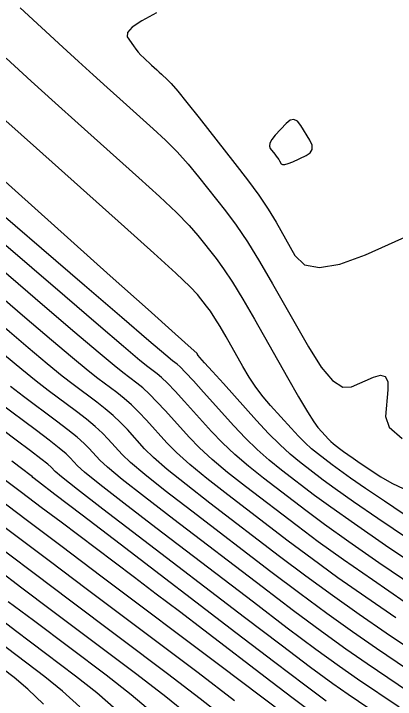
# Model space of a CAD drawing. Extents: x 2082232 to 2083549, y 592624 to 593832.
# Drawn here: x 2082332.2 to 2082347.32, y 593398.27 to 593425.45 of the extents above; entities that cross this region are included whole.
import ezdxf

# ---------------------------------------------------------------- set-up
doc = ezdxf.new("R2010")
doc.units = 0
doc.layers.add('DT_X_Contour_Major', color=7, linetype='Continuous')
doc.layers.add('DT_X_Contour_Minor', color=7, linetype='Continuous')

msp = doc.modelspace()

# ---------------------------------------------------------------- linework, layer by layer
at = {"layer": 'DT_X_Contour_Major'}
for points in [[(2082349.079, 593404.651), (2082346.892, 593406.129), (2082346.147, 593406.635), (2082345.553, 593407.044), (2082345.109, 593407.356), (2082344.816, 593407.571), (2082344.235, 593408.015), (2082344.006, 593408.203), (2082343.756, 593408.434), (2082343.485, 593408.707), (2082343.192, 593409.022), (2082342.383, 593409.92), (2082342.086, 593410.27), (2082341.803, 593410.645), (2082341.534, 593411.045), (2082341.278, 593411.471), (2082340.615, 593412.641), (2082340.38, 593413.046), (2082340.173, 593413.385), (2082339.994, 593413.658), (2082339.844, 593413.864), (2082339.48, 593414.325), (2082339.197, 593414.623), (2082338.622, 593415.168), (2082337.754, 593415.963), (2082336.594, 593417.006), (2082333.11, 593420.119), (2082331.893, 593421.209)], [(2082347.339, 593401.506), (2082346.153, 593402.318), (2082345.049, 593403.094), (2082344.026, 593403.836), (2082343.084, 593404.542), (2082340.682, 593406.38), (2082339.856, 593407.025), (2082339.178, 593407.583), (2082338.65, 593408.052), (2082338.271, 593408.434), (2082337.46, 593409.335), (2082337.158, 593409.657), (2082336.863, 593409.947), (2082336.573, 593410.204), (2082336.29, 593410.43), (2082335.541, 593410.988), (2082335.15, 593411.296), (2082334.536, 593411.804), (2082333.7, 593412.51), (2082332.643, 593413.415), (2082329.526, 593416.093)], [(2082346.69, 593397.624), (2082345.45, 593398.462), (2082344.845, 593398.888), (2082343.961, 593399.539), (2082342.796, 593400.414), (2082341.352, 593401.514), (2082337.129, 593404.745), (2082335.736, 593405.813), (2082334.724, 593406.595), (2082334.093, 593407.09), (2082333.844, 593407.299), (2082333.686, 593407.473), (2082333.556, 593407.589), (2082333.281, 593407.808), (2082332.863, 593408.128), (2082332.301, 593408.55), (2082330.611, 593409.811)], [(2082347.397, 593391.011), (2082346.669, 593391.665), (2082344.892, 593393.214), (2082344.293, 593393.74), (2082343.826, 593394.158), (2082343.493, 593394.466), (2082343.292, 593394.667), (2082342.936, 593395.055), (2082342.791, 593395.216), (2082342.625, 593395.405), (2082342.437, 593395.624), (2082342.228, 593395.871), (2082341.641, 593396.57), (2082341.266, 593396.937), (2082340.583, 593397.511), (2082339.591, 593398.294), (2082338.291, 593399.286), (2082334.411, 593402.207), (2082333.066, 593403.219), (2082331.941, 593404.064), (2082331.036, 593404.742), (2082330.74, 593404.962)], [(2082333.381, 593398.085), (2082332.765, 593398.678), (2082332.217, 593399.133), (2082330.846, 593400.166)]]:
    msp.add_lwpolyline(points, dxfattribs=at)
at = {"layer": 'DT_X_Contour_Minor'}
for points in [[(2082332.463, 593425.69), (2082334.154, 593424.128), (2082334.771, 593423.561), (2082335.353, 593423.029), (2082335.9, 593422.533), (2082336.412, 593422.073), (2082337.731, 593420.894), (2082338.214, 593420.444), (2082338.674, 593419.977), (2082339.11, 593419.493), (2082339.524, 593418.992), (2082340.595, 593417.635), (2082341.013, 593417.073), (2082341.464, 593416.403), (2082341.947, 593415.626), (2082342.462, 593414.742), (2082343.881, 593412.243), (2082344.387, 593411.441), (2082344.841, 593410.909), (2082345.243, 593410.649), (2082345.593, 593410.66), (2082346.457, 593411.049), (2082346.736, 593411.127), (2082346.925, 593411.069), (2082347.024, 593410.875), (2082347.034, 593410.545), (2082346.938, 593409.483), (2082347.086, 593409.065), (2082347.599, 593408.607)], [(2082337.859, 593425.491), (2082337.285, 593425.177), (2082336.902, 593424.914), (2082336.708, 593424.702), (2082336.704, 593424.542), (2082336.945, 593424.181), (2082337.038, 593424.049), (2082337.137, 593423.925), (2082337.243, 593423.808), (2082337.354, 593423.7), (2082337.657, 593423.419), (2082337.768, 593423.317), (2082337.872, 593423.222), (2082337.971, 593423.133), (2082338.063, 593423.05), (2082338.299, 593422.838), (2082338.444, 593422.684), (2082338.7, 593422.381), (2082339.067, 593421.928), (2082339.546, 593421.326), (2082340.971, 593419.521), (2082341.473, 593418.867), (2082341.912, 593418.259), (2082342.287, 593417.698), (2082342.598, 593417.183), (2082343.342, 593415.871), (2082343.727, 593415.503), (2082344.323, 593415.386), (2082345.13, 593415.518), (2082346.148, 593415.899), (2082349.144, 593417.248)], [(2082331.903, 593423.685), (2082332.891, 593422.783), (2082333.843, 593421.92), (2082334.761, 593421.096), (2082337.162, 593418.95), (2082337.984, 593418.203), (2082338.648, 593417.573), (2082339.154, 593417.058), (2082339.502, 593416.659), (2082340.219, 593415.75), (2082340.516, 593415.343), (2082340.868, 593414.806), (2082341.276, 593414.138), (2082341.739, 593413.339), (2082343.047, 593411.033), (2082343.491, 593410.261), (2082343.84, 593409.674), (2082344.094, 593409.271), (2082344.255, 593409.053), (2082344.556, 593408.718), (2082344.666, 593408.6), (2082344.767, 593408.498), (2082344.86, 593408.412), (2082344.945, 593408.342), (2082345.162, 593408.177), (2082345.271, 593408.096), (2082345.437, 593407.98), (2082345.659, 593407.827), (2082345.936, 593407.639), (2082346.752, 593407.087), (2082347.19, 593406.84), (2082347.892, 593406.511)], [(2082343.794, 593419.828), (2082343.953, 593419.934), (2082344.03, 593420.072), (2082344.024, 593420.242), (2082343.934, 593420.443), (2082343.585, 593421.021), (2082343.451, 593421.189), (2082343.308, 593421.258), (2082343.157, 593421.229), (2082342.998, 593421.102), (2082342.563, 593420.632), (2082342.428, 593420.467), (2082342.351, 593420.325), (2082342.332, 593420.206), (2082342.369, 593420.11), (2082342.547, 593419.885), (2082342.609, 593419.805), (2082342.66, 593419.735), (2082342.702, 593419.675), (2082342.733, 593419.623), (2082342.804, 593419.499), (2082342.852, 593419.469), (2082342.944, 593419.474), (2082343.079, 593419.513), (2082343.258, 593419.587), (2082343.794, 593419.828)], [(2082347.847, 593404.619), (2082346.635, 593405.442), (2082345.668, 593406.107), (2082344.946, 593406.615), (2082344.469, 593406.965), (2082343.524, 593407.688), (2082343.152, 593407.994), (2082342.746, 593408.369), (2082342.304, 593408.813), (2082341.828, 593409.326), (2082340.511, 593410.788), (2082340.079, 593411.269), (2082339.767, 593411.616), (2082339.578, 593411.83), (2082339.51, 593411.909), (2082339.49, 593411.943), (2082339.484, 593411.955), (2082339.478, 593411.965), (2082339.472, 593411.972), (2082339.468, 593411.978), (2082339.458, 593411.992), (2082339.24, 593412.187), (2082338.596, 593412.764), (2082337.524, 593413.723), (2082336.025, 593415.062), (2082331.46, 593419.142)], [(2082348.472, 593403.333), (2082346.937, 593404.375), (2082345.701, 593405.227), (2082344.763, 593405.889), (2082344.123, 593406.359), (2082342.814, 593407.361), (2082342.327, 593407.752), (2082341.851, 593408.175), (2082341.385, 593408.63), (2082340.928, 593409.115), (2082339.723, 593410.452), (2082339.32, 593410.897), (2082339.012, 593411.23), (2082338.799, 593411.45), (2082338.683, 593411.557), (2082338.5, 593411.694), (2082338.231, 593411.919), (2082337.56, 593412.49), (2082336.487, 593413.409), (2082335.012, 593414.675), (2082330.544, 593418.515)], [(2082348.094, 593402.724), (2082346.676, 593403.689), (2082345.484, 593404.516), (2082344.517, 593405.204), (2082343.777, 593405.754), (2082342.103, 593407.034), (2082341.504, 593407.51), (2082340.96, 593407.978), (2082340.473, 593408.437), (2082340.043, 593408.888), (2082338.969, 593410.08), (2082338.599, 593410.484), (2082338.295, 593410.802), (2082338.057, 593411.035), (2082337.885, 593411.181), (2082337.514, 593411.458), (2082337.204, 593411.711), (2082336.552, 593412.262), (2082335.558, 593413.11), (2082334.222, 593414.255), (2082330.205, 593417.708)], [(2082347.716, 593402.115), (2082346.414, 593403.004), (2082345.266, 593403.805), (2082344.271, 593404.52), (2082343.43, 593405.148), (2082341.392, 593406.707), (2082340.68, 593407.268), (2082340.069, 593407.78), (2082339.562, 593408.245), (2082339.157, 593408.661), (2082338.214, 593409.707), (2082337.879, 593410.07), (2082337.579, 593410.374), (2082337.315, 593410.619), (2082337.087, 593410.806), (2082336.528, 593411.223), (2082336.177, 593411.504), (2082335.544, 593412.033), (2082334.629, 593412.81), (2082333.432, 593413.835), (2082329.865, 593416.9)], [(2082349.825, 593398.961), (2082346.961, 593400.897), (2082345.891, 593401.632), (2082344.831, 593402.383), (2082343.78, 593403.151), (2082342.738, 593403.937), (2082339.971, 593406.053), (2082339.032, 593406.783), (2082338.288, 593407.385), (2082337.739, 593407.86), (2082337.386, 593408.207), (2082336.705, 593408.963), (2082336.438, 593409.243), (2082336.146, 593409.519), (2082335.831, 593409.789), (2082335.492, 593410.054), (2082334.555, 593410.752), (2082334.123, 593411.089), (2082333.528, 593411.575), (2082332.772, 593412.21), (2082331.853, 593412.995)], [(2082349.042, 593398.627), (2082346.583, 593400.288), (2082345.63, 593400.946), (2082344.613, 593401.672), (2082343.534, 593402.467), (2082342.391, 593403.331), (2082339.261, 593405.726), (2082338.208, 593406.54), (2082337.397, 593407.187), (2082336.827, 593407.667), (2082336.5, 593407.98), (2082335.95, 593408.59), (2082335.717, 593408.83), (2082335.43, 593409.091), (2082335.089, 593409.374), (2082334.694, 593409.678), (2082333.569, 593410.517), (2082333.096, 593410.882), (2082332.521, 593411.346), (2082331.843, 593411.911)], [(2082348.258, 593398.293), (2082346.206, 593399.68), (2082345.368, 593400.26), (2082344.396, 593400.961), (2082343.288, 593401.783), (2082342.045, 593402.725), (2082338.55, 593405.399), (2082337.384, 593406.298), (2082336.506, 593406.99), (2082335.916, 593407.475), (2082335.615, 593407.753), (2082335.196, 593408.218), (2082334.997, 593408.416), (2082334.714, 593408.663), (2082334.347, 593408.958), (2082333.896, 593409.302), (2082332.583, 593410.282), (2082332.069, 593410.674)], [(2082347.474, 593397.958), (2082345.828, 593399.071), (2082345.107, 593399.574), (2082344.178, 593400.25), (2082343.042, 593401.098), (2082341.699, 593402.119), (2082337.84, 593405.072), (2082336.56, 593406.055), (2082335.615, 593406.792), (2082335.005, 593407.282), (2082334.729, 593407.526), (2082334.441, 593407.845), (2082334.276, 593408.003), (2082333.997, 593408.235), (2082333.605, 593408.543), (2082333.099, 593408.926), (2082331.597, 593410.046)], [(2082344.584, 593398.202), (2082343.743, 593398.828), (2082342.551, 593399.73), (2082341.006, 593400.908), (2082336.418, 593404.417), (2082334.912, 593405.57), (2082333.833, 593406.397), (2082333.182, 593406.897), (2082332.958, 593407.071), (2082332.932, 593407.101), (2082332.835, 593407.176), (2082332.565, 593407.38), (2082332.121, 593407.712)], [(2082343.957, 593397.787), (2082343.276, 593398.303), (2082342.386, 593398.982), (2082339.736, 593401.009), (2082338.768, 593401.748), (2082337.852, 593402.445), (2082336.989, 593403.1), (2082336.177, 593403.713), (2082334.082, 593405.29), (2082333.295, 593405.882), (2082332.505, 593406.474), (2082331.711, 593407.066)], [(2082343.102, 593397.552), (2082341.978, 593398.399), (2082340.425, 593399.569), (2082335.71, 593403.119), (2082334.073, 593404.351), (2082332.696, 593405.384), (2082331.581, 593406.22)], [(2082340.957, 593398.217), (2082339.505, 593399.316), (2082335.124, 593402.615), (2082333.605, 593403.758), (2082332.334, 593404.712), (2082331.312, 593405.478)], [(2082339.143, 593397.626), (2082338.226, 593398.371), (2082337.076, 593399.255), (2082333.698, 593401.799), (2082332.527, 593402.68), (2082331.547, 593403.416)], [(2082337.702, 593397.741), (2082336.861, 593398.448), (2082335.861, 593399.225), (2082332.985, 593401.391), (2082331.988, 593402.141)], [(2082336.262, 593397.855), (2082335.495, 593398.524), (2082334.646, 593399.194), (2082332.272, 593400.982), (2082331.449, 593401.602)], [(2082334.821, 593397.97), (2082334.13, 593398.601), (2082333.431, 593399.164), (2082331.559, 593400.574)]]:
    msp.add_lwpolyline(points, dxfattribs=at)

doc.saveas('drawing.dxf')
